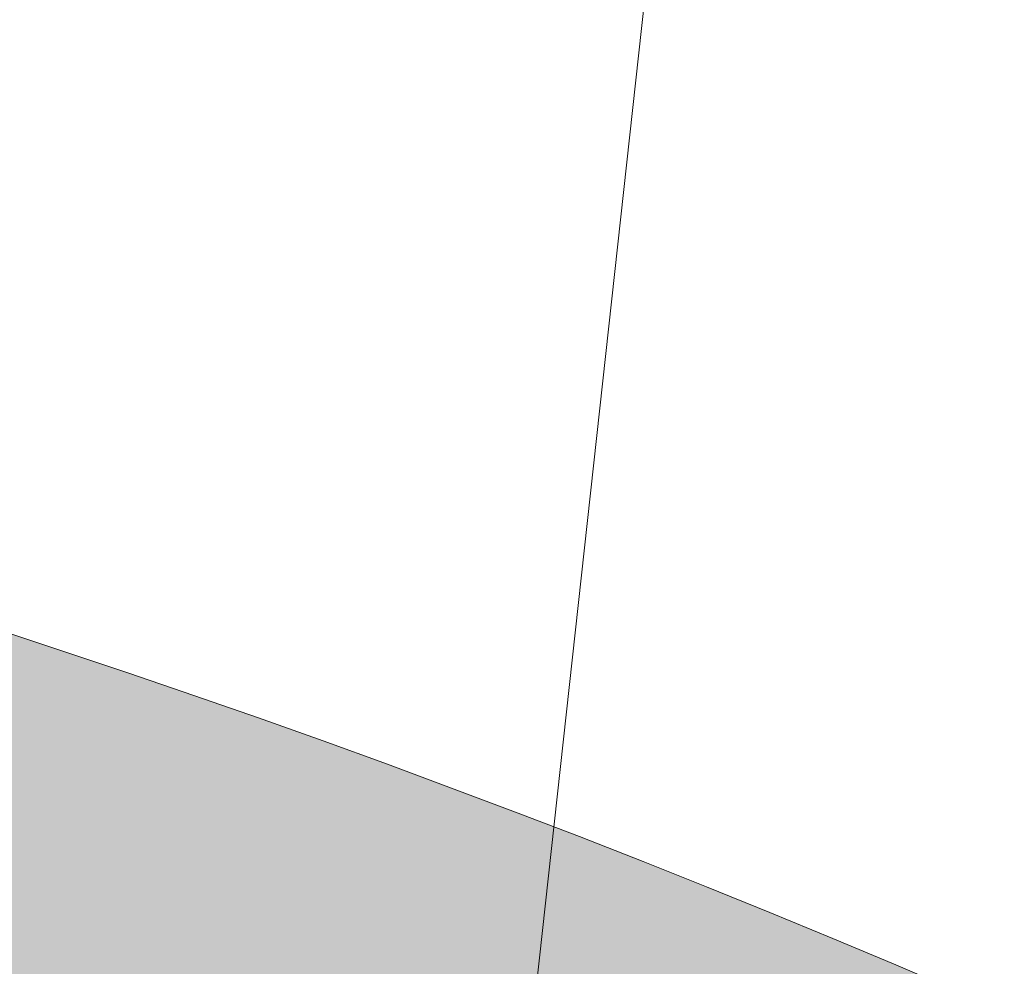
# Model space of a CAD drawing. Header units: metres. Extents: x 163628 to 167855, y 402678 to 405435.
# Tile 663 of 1056: x 165673.297 to 165673.473, y 404060.99 to 404061.159. Entities that reach past the tile are written whole.
import ezdxf

# ---------------------------------------------------------------- set-up
doc = ezdxf.new("R2010")
doc.units = ezdxf.units.M
doc.layers.get('0').update_dxf_attribs({"lineweight": 25})
for name, color, linetype, lineweight in [('X-CA190022.004-UO-BGT_Ondergrond$0$GE_314_WGDRijbaanLokaleweg_Vlak_GEM', 253, 'Continuous', 9), ('X-CA190022.004-UO-BGT_Ondergrond$0$GE_367_OWGBerm_groenvoorziening_grasenk_GEM', 253, 'Continuous', 9), ('X-CA190022.004-UO-BGT_Ondergrond$0$GE_401_OTDErf_Vlak_GEM', 253, 'Continuous', 9)]:
    doc.layers.add(name, color=color, linetype=linetype, lineweight=lineweight)
doc.layers.add('X-CA190022.004-UO-DWM_Beplanting$0$B-WE-GR-BOOM-S AFKOMSTIG UIT DTM_v0.4', color=252, linetype='Continuous')
doc.layers.add('X-CA190022.004-UO-KL_Wenstracé_v0.3$0$N-WE-KL-TRACE_WENSTRACE-G 1.5m', color=24, linetype='Continuous', lineweight=35, transparency=0.6)

# ---------------------------------------------------------------- blocks, each defined once
blk = doc.blocks.new('X-CA190022.004-UO-DWM_Beplanting$0$SGR-BOOM_01-SO')
at = {"color": 0, "linetype": 'ByBlock', "lineweight": 18}
blk.add_circle((0, 0), 2, dxfattribs=at)
blk = doc.blocks.new('X-CA190022.004-UO-DWM_Beplanting$0$IMGEOBoom')
at = {"transparency": 33554457}
h = blk.add_hatch(color=256, dxfattribs=at)
h.dxf.hatch_style = 1
edge = h.paths.add_edge_path()
edge.add_arc((0, 0), 100, 0, 360)
edge = h.paths.add_edge_path(flags=17)
edge.add_arc((0, 0), 12.5, 0, 360)
at = {"xscale": 50, "yscale": 50, "zscale": 50}
blk.add_blockref('X-CA190022.004-UO-DWM_Beplanting$0$SGR-BOOM_01-SO', (0, 0), dxfattribs=at)

msp = doc.modelspace()

# ---------------------------------------------------------------- linework, layer by layer
at = {"layer": 'X-CA190022.004-UO-BGT_Ondergrond$0$GE_314_WGDRijbaanLokaleweg_Vlak_GEM', "extrusion": (0, 0, -1)}
msp.add_arc((-165627.92041, 404108.72456), 72.11001, 211.3846885, 240.3008563, dxfattribs=at)
at = {"layer": 'X-CA190022.004-UO-BGT_Ondergrond$0$GE_367_OWGBerm_groenvoorziening_grasenk_GEM', "flags": 128}
msp.add_lwpolyline([(165673.76, 404058.297), (165673.162, 404058.916), (165673.47, 404061.721), (165675.49, 404062.232), (165678.625, 404065.645), (165687.112, 404077.838), (165687.51, 404077.564), (165688.537, 404076.998), (165688.891, 404076.238), (165688.5, 404075.671)], dxfattribs=at)
at = {"layer": 'X-CA190022.004-UO-BGT_Ondergrond$0$GE_367_OWGBerm_groenvoorziening_grasenk_GEM'}
msp.add_arc((165627.92041, 404108.72456), 72.11001, 299.6991437, 328.6153115, dxfattribs=at)
at = {"layer": 'X-CA190022.004-UO-BGT_Ondergrond$0$GE_401_OTDErf_Vlak_GEM', "flags": 128}
msp.add_lwpolyline([(165673.47, 404061.721), (165673.162, 404058.916), (165662.756, 404053.989), (165660.944, 404053.174), (165655.118, 404050.373), (165653.304, 404049.501), (165653.528, 404048.693), (165642.372, 404043.59), (165641.896, 404043.139), (165638.322, 404041.281)], dxfattribs=at)
at = {"layer": 'X-CA190022.004-UO-KL_Wenstracé_v0.3$0$N-WE-KL-TRACE_WENSTRACE-G 1.5m', "lineweight": 18, "ltscale": 0.2, "const_width": 1.5}
msp.add_lwpolyline([(165576.11775, 404009.78617, 0.039739), (165596.16603, 404018.27493), (165667.34149, 404052.87532, 0.124118), (165678.24741, 404062.05122), (165690.19195, 404078.62901, -0.152208), (165708.4365, 404092.33628, -0.152208)], format="xyb", dxfattribs=at)

# ---------------------------------------------------------------- block references
at = {"layer": 'X-CA190022.004-UO-DWM_Beplanting$0$B-WE-GR-BOOM-S AFKOMSTIG UIT DTM_v0.4', "linetype": 'ByBlock', "lineweight": -2, "xscale": 0.02, "yscale": 0.02, "zscale": 0.02}
msp.add_blockref('X-CA190022.004-UO-DWM_Beplanting$0$IMGEOBoom', (165672.675, 404059.147, 9.25), dxfattribs=at)

doc.saveas('drawing.dxf')
